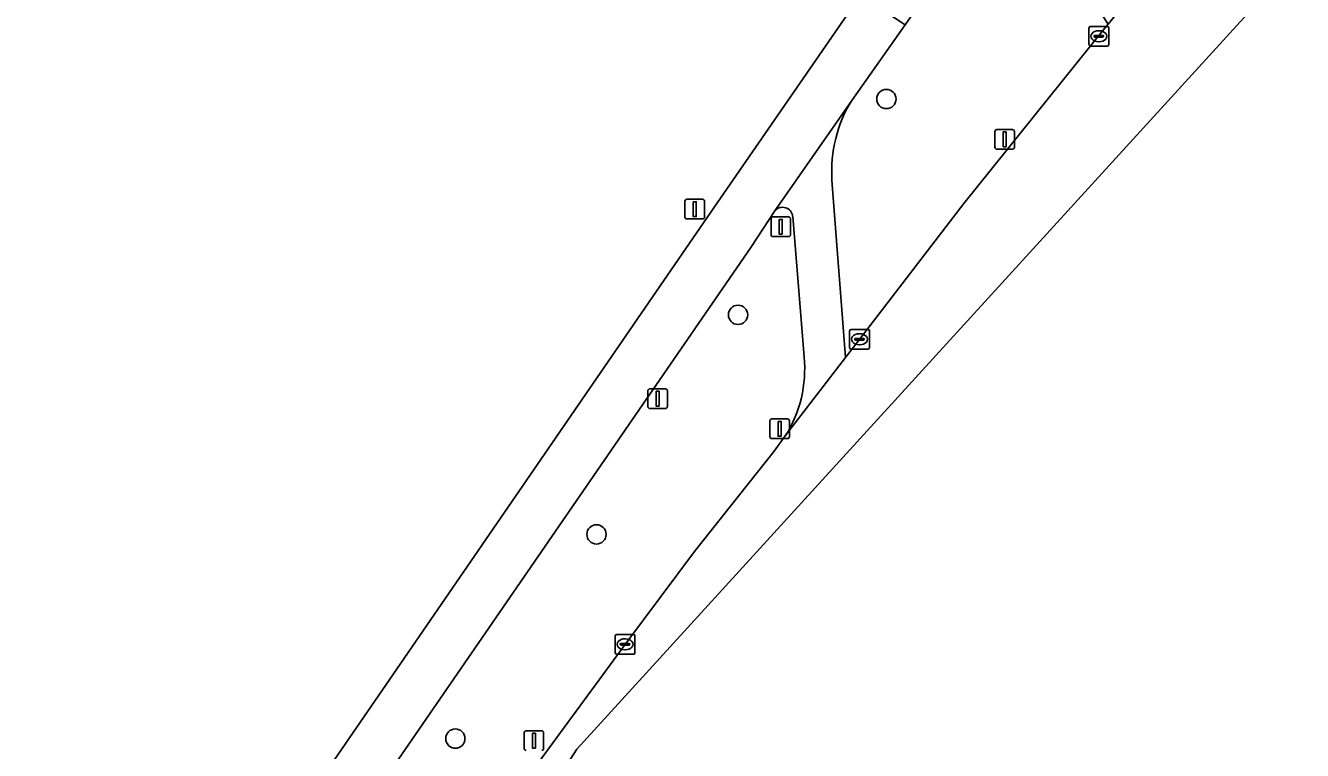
# Model space of a CAD drawing. Extents: x 158132 to 159664, y 385256 to 387218.
# Drawn here: x 159582.3 to 159647.1, y 385831.3 to 385868.1 of the extents above; entities that cross this region are included whole.
import ezdxf

# ---------------------------------------------------------------- set-up
doc = ezdxf.new("R2010")
doc.units = 0
for name, color, linetype in [('IMGEO_Berm_groen', 7, 'Continuous'), ('IMGEO_Boom', 7, 'Continuous'), ('IMGEO_Fietspad_gesloten', 7, 'Continuous'), ('IMGEO_Fietspad_open', 7, 'Continuous'), ('IMGEO_Kolk', 7, 'Continuous'), ('IMGEO_Lichtmast', 7, 'Continuous'), ('IMGEO_Loofbos', 7, 'Continuous'), ('IMGEO_Rijbaan_lokaal_gesloten', 7, 'Continuous'), ('IMGEO_Verkeersbordpaal', 7, 'Continuous')]:
    doc.layers.add(name, color=color, linetype=linetype)

msp = doc.modelspace()

# ---------------------------------------------------------------- linework, layer by layer
at = {"layer": 'IMGEO_Berm_groen'}
for points in [[(159637.038, 385867.919), (159637.214, 385868.136), (159632.224, 385875.767), (159626.916, 385868.115), (159624.212, 385864.277)], [(159623.209, 385860.236), (159623.901, 385851.234), (159624.414, 385851.905), (159629.905, 385859.053), (159637.038, 385867.919)], [(159620.311, 385858.67), (159619.1, 385856.817), (159584.75, 385806.924), (159589.347, 385803.787), (159589.454, 385803.943), (159593.88, 385810.387), (159598.88, 385817.548), (159600.435, 385819.775), (159605.301, 385826.561), (159609.443, 385832.222)], [(159621.797, 385851.265), (159621.219, 385858.391)], [(159609.443, 385832.222), (159612.75, 385836.725), (159616.238, 385841.388), (159620.273, 385846.492), (159620.845, 385847.261)]]:
    msp.add_lwpolyline(points, dxfattribs=at)
for centre, radius, start, end in [((159630.127, 385860.664), 6.931, 148.5818, 183.53929), ((159620.706, 385858.34), 0.515, 5.72577, 140.11312), ((159615.56, 385850.633), 6.269, 327.46422, 5.7869)]:
    msp.add_arc(centre, radius, start, end, dxfattribs=at)
at = {"layer": 'IMGEO_Boom'}
for centre in [(159625.97, 385864.344), (159618.448, 385853.398), (159611.27, 385842.264), (159604.113, 385831.905)]:
    msp.add_circle(centre, 0.489, dxfattribs=at)
at = {"layer": 'IMGEO_Fietspad_gesloten'}
for points in [[(159619.1, 385856.817), (159620.311, 385858.67), (159624.212, 385864.277), (159626.916, 385868.115), (159624.659, 385869.611), (159616.919, 385858.384), (159582.583, 385808.425), (159568.784, 385788.536), (159555.531, 385769.715)], [(159557.799, 385768.259), (159571.005, 385786.957), (159583.074, 385804.425), (159584.75, 385806.924), (159619.1, 385856.817)]]:
    msp.add_lwpolyline(points, dxfattribs=at)
at = {"layer": 'IMGEO_Fietspad_open'}
for points in [[(159624.212, 385864.277), (159620.311, 385858.67)], [(159620.845, 385847.261), (159623.901, 385851.234), (159623.209, 385860.236)], [(159621.219, 385858.391), (159621.797, 385851.265)]]:
    msp.add_lwpolyline(points, dxfattribs=at)
for centre, radius, start, end in [((159630.127, 385860.664), 6.931, 148.5818, 183.53929), ((159620.706, 385858.34), 0.515, 5.72577, 140.11312), ((159615.56, 385850.633), 6.269, 327.46422, 5.7869)]:
    msp.add_arc(centre, radius, start, end, dxfattribs=at)
at = {"layer": 'IMGEO_Kolk'}
for p, q in [((159636.246, 385867.101), (159636.246, 385867.953)), ((159636.321, 385868.027), (159637.173, 385868.027)), ((159636.734, 385867.807), (159636.759, 385867.807)), ((159637.247, 385867.953), (159637.247, 385867.101)), ((159637.173, 385867.027), (159636.321, 385867.027)), ((159636.505, 385867.521), (159636.505, 385867.533)), ((159636.943, 385867.484), (159636.545, 385867.484)), ((159636.548, 385867.57), (159636.946, 385867.57)), ((159636.757, 385867.247), (159636.732, 385867.247)), ((159636.989, 385867.533), (159636.989, 385867.521)), ((159624.107, 385851.734), (159624.107, 385852.586)), ((159624.182, 385852.66), (159625.034, 385852.66)), ((159624.366, 385852.154), (159624.366, 385852.166)), ((159624.409, 385852.203), (159624.807, 385852.203)), ((159624.595, 385852.44), (159624.62, 385852.44)), ((159624.85, 385852.166), (159624.85, 385852.154)), ((159625.108, 385852.586), (159625.108, 385851.734)), ((159625.034, 385851.66), (159624.182, 385851.66)), ((159624.804, 385852.117), (159624.406, 385852.117)), ((159624.618, 385851.88), (159624.593, 385851.88)), ((159612.22, 385836.261), (159612.22, 385837.113)), ((159612.295, 385837.187), (159613.147, 385837.187)), ((159612.479, 385836.681), (159612.479, 385836.693)), ((159612.917, 385836.644), (159612.519, 385836.644)), ((159612.522, 385836.73), (159612.92, 385836.73)), ((159612.708, 385836.967), (159612.733, 385836.967)), ((159612.963, 385836.693), (159612.963, 385836.681)), ((159613.221, 385837.113), (159613.221, 385836.261)), ((159613.147, 385836.187), (159612.295, 385836.187)), ((159612.731, 385836.407), (159612.706, 385836.407))]:
    msp.add_line(p, q, dxfattribs=at)
for points in [[(159636.246, 385867.101), (159636.246, 385867.953)], [(159636.321, 385868.027), (159637.173, 385868.027)], [(159637.247, 385867.953), (159637.247, 385867.101)], [(159637.173, 385867.027), (159636.321, 385867.027)], [(159624.107, 385851.734), (159624.107, 385852.586)], [(159624.182, 385852.66), (159625.034, 385852.66)], [(159625.108, 385852.586), (159625.108, 385851.734)], [(159625.034, 385851.66), (159624.182, 385851.66)], [(159612.22, 385836.261), (159612.22, 385837.113)], [(159612.295, 385837.187), (159613.147, 385837.187)], [(159613.221, 385837.113), (159613.221, 385836.261)], [(159613.147, 385836.187), (159612.295, 385836.187)]]:
    msp.add_lwpolyline(points, dxfattribs=at)
for centre, radius, start, end in [((159636.323, 385867.951), 0.0765, 91.55205, 178.44795), ((159636.323, 385867.951), 0.0765, 91.55205, 178.44795), ((159637.171, 385867.951), 0.0765, 1.55205, 88.44795), ((159637.171, 385867.951), 0.0765, 1.55205, 88.44795), ((159636.323, 385867.103), 0.0765, 181.55205, 268.44795), ((159636.323, 385867.103), 0.0765, 181.55205, 268.44795), ((159636.545, 385867.53), 0.0403, 85.87752, 175.75265), ((159636.542, 385867.52), 0.0366, 178.93798, 274.71019), ((159636.946, 385867.527), 0.043, 264.86636, 352.45326), ((159636.95, 385867.532), 0.0386, 1.73085, 96.63898), ((159637.171, 385867.103), 0.0765, 271.55205, 358.44795), ((159637.171, 385867.103), 0.0765, 271.55205, 358.44795), ((159624.184, 385852.584), 0.0765, 91.55205, 178.44795), ((159624.184, 385852.584), 0.0765, 91.55205, 178.44795), ((159624.406, 385852.163), 0.0403, 85.87752, 175.75265), ((159624.403, 385852.153), 0.0366, 178.93798, 274.71019), ((159624.807, 385852.16), 0.043, 264.86636, 352.45326), ((159624.811, 385852.165), 0.0386, 1.73085, 96.63898), ((159625.032, 385852.584), 0.0765, 1.55205, 88.44795), ((159625.032, 385852.584), 0.0765, 1.55205, 88.44795), ((159624.184, 385851.736), 0.0765, 181.55205, 268.44795), ((159624.184, 385851.736), 0.0765, 181.55205, 268.44795), ((159625.032, 385851.736), 0.0765, 271.55205, 358.44795), ((159625.032, 385851.736), 0.0765, 271.55205, 358.44795), ((159612.297, 385837.111), 0.0765, 91.55205, 178.44795), ((159612.297, 385837.111), 0.0765, 91.55205, 178.44795), ((159612.519, 385836.69), 0.0403, 85.87752, 175.75265), ((159612.516, 385836.68), 0.0366, 178.93798, 274.71019), ((159612.92, 385836.687), 0.043, 264.86636, 352.45326), ((159612.924, 385836.692), 0.0386, 1.73085, 96.63898), ((159613.145, 385837.111), 0.0765, 1.55205, 88.44795), ((159613.145, 385837.111), 0.0765, 1.55205, 88.44795), ((159612.297, 385836.263), 0.0765, 181.55205, 268.44795), ((159612.297, 385836.263), 0.0765, 181.55205, 268.44795), ((159613.145, 385836.263), 0.0765, 271.55205, 358.44795), ((159613.145, 385836.263), 0.0765, 271.55205, 358.44795)]:
    msp.add_arc(centre, radius, start, end, dxfattribs=at)
for centre, major_axis, ratio, start_param, end_param in [((159636.733, 385867.527), (-0.387, 0.002), 0.722429, 4.712389, 7.853982), ((159636.758, 385867.527), (-0.39, 0.002), 0.717154, 1.570796, 4.712389), ((159624.594, 385852.16), (-0.387, 0.002), 0.722429, 4.712389, 7.853982), ((159624.619, 385852.16), (-0.39, 0.002), 0.717154, 1.570796, 4.712389), ((159612.707, 385836.687), (-0.387, 0.002), 0.722429, 4.712389, 7.853982), ((159612.732, 385836.687), (-0.39, 0.002), 0.717154, 1.570796, 4.712389)]:
    msp.add_ellipse(centre, major_axis=major_axis, ratio=ratio, start_param=start_param, end_param=end_param, dxfattribs=at)
at = {"layer": 'IMGEO_Lichtmast'}
for p, q in [((159631.474, 385861.897), (159631.474, 385862.697)), ((159631.474, 385862.697), (159631.474, 385861.897)), ((159631.574, 385862.797), (159632.364, 385862.797)), ((159632.364, 385862.797), (159631.574, 385862.797)), ((159632.464, 385862.697), (159632.464, 385861.897)), ((159632.464, 385861.897), (159632.464, 385862.697)), ((159632.364, 385861.797), (159631.574, 385861.797)), ((159631.574, 385861.797), (159632.364, 385861.797)), ((159613.873, 385848.746), (159613.873, 385849.546)), ((159613.873, 385849.546), (159613.873, 385848.746)), ((159613.973, 385849.646), (159614.763, 385849.646)), ((159614.763, 385849.646), (159613.973, 385849.646)), ((159614.863, 385849.546), (159614.863, 385848.746)), ((159614.863, 385848.746), (159614.863, 385849.546)), ((159614.763, 385848.646), (159613.973, 385848.646)), ((159613.973, 385848.646), (159614.763, 385848.646)), ((159620.062, 385847.219), (159620.062, 385848.019)), ((159620.062, 385848.019), (159620.062, 385847.219)), ((159620.162, 385848.119), (159620.952, 385848.119)), ((159620.952, 385848.119), (159620.162, 385848.119)), ((159621.052, 385848.019), (159621.052, 385847.219)), ((159621.052, 385847.219), (159621.052, 385848.019)), ((159620.952, 385847.119), (159620.162, 385847.119)), ((159620.162, 385847.119), (159620.952, 385847.119)), ((159607.601, 385831.403), (159607.601, 385832.203)), ((159607.601, 385832.203), (159607.601, 385831.403)), ((159607.701, 385832.303), (159608.491, 385832.303)), ((159608.491, 385832.303), (159607.701, 385832.303)), ((159608.591, 385832.203), (159608.591, 385831.403)), ((159608.591, 385831.403), (159608.591, 385832.203))]:
    msp.add_line(p, q, dxfattribs=at)
for points in [[(159631.894, 385862.672), (159632.044, 385862.672), (159632.044, 385861.922), (159631.894, 385861.922), (159631.894, 385862.672)], [(159614.293, 385849.521), (159614.443, 385849.521), (159614.443, 385848.771), (159614.293, 385848.771), (159614.293, 385849.521)], [(159620.482, 385847.994), (159620.632, 385847.994), (159620.632, 385847.244), (159620.482, 385847.244), (159620.482, 385847.994)], [(159608.021, 385832.178), (159608.171, 385832.178), (159608.171, 385831.428), (159608.021, 385831.428), (159608.021, 385832.178)]]:
    msp.add_lwpolyline(points, dxfattribs=at)
for centre, start, end in [((159631.574, 385862.697), 90, 180), ((159631.574, 385862.697), 90, 180), ((159632.364, 385862.697), 0, 90), ((159632.364, 385862.697), 360, 90), ((159631.574, 385861.897), 180, 270), ((159631.574, 385861.897), 180, 270), ((159632.364, 385861.897), 270, 0), ((159632.364, 385861.897), 270, 0), ((159613.973, 385849.546), 90, 180), ((159613.973, 385849.546), 90, 180), ((159614.763, 385849.546), 0, 90), ((159614.763, 385849.546), 360, 90), ((159613.973, 385848.746), 180, 270), ((159613.973, 385848.746), 180, 270), ((159614.763, 385848.746), 270, 0), ((159614.763, 385848.746), 270, 0), ((159620.162, 385848.019), 90, 180), ((159620.162, 385848.019), 90, 180), ((159620.952, 385848.019), 0, 90), ((159620.952, 385848.019), 360, 90), ((159620.162, 385847.219), 180, 270), ((159620.162, 385847.219), 180, 270), ((159620.952, 385847.219), 270, 0), ((159620.952, 385847.219), 270, 0), ((159607.701, 385832.203), 90, 180), ((159607.701, 385832.203), 90, 180), ((159608.491, 385832.203), 0, 90), ((159608.491, 385832.203), 360, 90), ((159607.701, 385831.403), 180, 270), ((159607.701, 385831.403), 180, 270), ((159608.491, 385831.403), 270, 0), ((159608.491, 385831.403), 270, 0)]:
    msp.add_arc(centre, 0.1, start, end, dxfattribs=at)
at = {"layer": 'IMGEO_Loofbos'}
for points in [[(159616.919, 385858.384), (159624.659, 385869.611), (159625.03, 385870.149), (159631.003, 385878.757), (159629.71, 385879.67)], [(159555.531, 385769.715), (159568.784, 385788.536), (159582.583, 385808.425), (159616.919, 385858.384)]]:
    msp.add_lwpolyline(points, dxfattribs=at)
at = {"layer": 'IMGEO_Rijbaan_lokaal_gesloten'}
msp.add_lwpolyline([(159600.612, 385816.338), (159610.268, 385831.367), (159647.071, 385871.75), (159644.228, 385877.039), (159640.394, 385872.067), (159639.809, 385871.344), (159637.214, 385868.136), (159637.038, 385867.919), (159629.905, 385859.053), (159624.414, 385851.905), (159623.901, 385851.234), (159620.845, 385847.261), (159620.273, 385846.492), (159616.238, 385841.388), (159612.75, 385836.725), (159609.443, 385832.222), (159605.301, 385826.561), (159600.435, 385819.775), (159598.88, 385817.548)], close=True, dxfattribs=at)
at = {"layer": 'IMGEO_Verkeersbordpaal'}
for p, q in [((159615.857, 385859.26), (159616.647, 385859.26)), ((159616.647, 385859.26), (159615.857, 385859.26)), ((159615.757, 385858.36), (159615.757, 385859.16)), ((159615.757, 385859.16), (159615.757, 385858.36)), ((159616.747, 385859.16), (159616.747, 385858.36)), ((159616.747, 385858.36), (159616.747, 385859.16)), ((159616.647, 385858.26), (159615.857, 385858.26)), ((159615.857, 385858.26), (159616.647, 385858.26)), ((159620.121, 385857.466), (159620.121, 385858.266)), ((159620.121, 385858.266), (159620.121, 385857.466)), ((159620.221, 385858.366), (159621.011, 385858.366)), ((159621.011, 385858.366), (159620.221, 385858.366)), ((159621.111, 385858.266), (159621.111, 385857.466)), ((159621.111, 385857.466), (159621.111, 385858.266)), ((159621.011, 385857.366), (159620.221, 385857.366)), ((159620.221, 385857.366), (159621.011, 385857.366))]:
    msp.add_line(p, q, dxfattribs=at)
for points in [[(159616.177, 385859.135), (159616.327, 385859.135), (159616.327, 385858.385), (159616.177, 385858.385), (159616.177, 385859.135)], [(159620.541, 385858.241), (159620.691, 385858.241), (159620.691, 385857.491), (159620.541, 385857.491), (159620.541, 385858.241)]]:
    msp.add_lwpolyline(points, dxfattribs=at)
for centre, start, end in [((159615.857, 385859.16), 90, 180), ((159615.857, 385859.16), 90, 180), ((159616.647, 385859.16), 0, 90), ((159616.647, 385859.16), 360, 90), ((159615.857, 385858.36), 180, 270), ((159615.857, 385858.36), 180, 270), ((159616.647, 385858.36), 270, 0), ((159616.647, 385858.36), 270, 0), ((159620.221, 385858.266), 90, 180), ((159620.221, 385858.266), 90, 180), ((159621.011, 385858.266), 0, 90), ((159621.011, 385858.266), 360, 90), ((159620.221, 385857.466), 180, 270), ((159620.221, 385857.466), 180, 270), ((159621.011, 385857.466), 270, 0), ((159621.011, 385857.466), 270, 0)]:
    msp.add_arc(centre, 0.1, start, end, dxfattribs=at)

doc.saveas('drawing.dxf')
